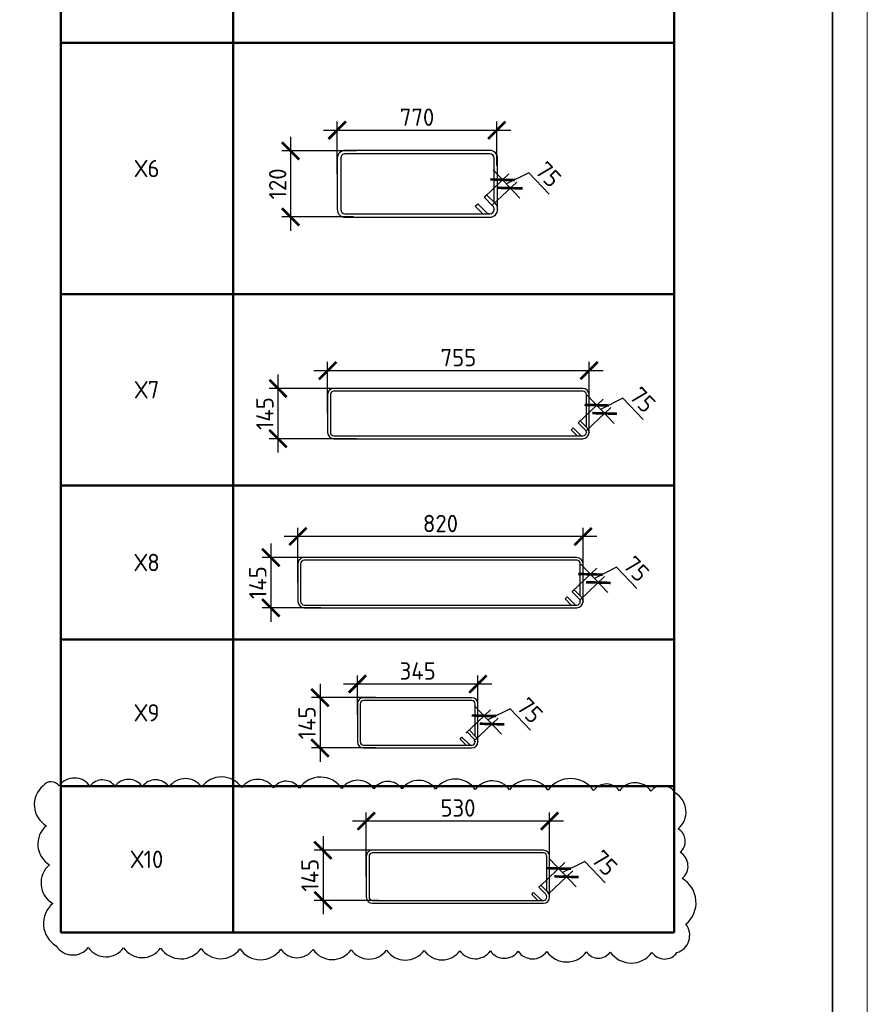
# Model space of a CAD drawing. Header units: millimetres. Extents: x 247266 to 730847, y -636031 to 10052.
# Tile 268 of 330: x 598886 to 611095, y -179910 to -165734. Entities that reach past the tile are written whole.
import ezdxf

# ---------------------------------------------------------------- set-up
doc = ezdxf.new("R2010")
doc.units = ezdxf.units.MM
doc.layers.add('Выноски', color=7, linetype='Continuous', lineweight=20)
doc.layers.add('ТОНКИЕ', color=7, linetype='Continuous', lineweight=9)
for name, color, linetype in [('Исправления', 1, 'Continuous'), ('РАЗМЕРЫ', 7, 'Continuous'), ('ТОЛСТЫЕ_ОСНОВНЫЕ', 7, 'Continuous')]:
    doc.layers.add(name, color=color, linetype=linetype)
doc.styles.add('GOST 2.304', font='CS_Gost2304.shx')
doc.styles.add('GOST-2.304_Type-B', font='GOST_Common.ttf')
doc.dimstyles.new('СПДС', dxfattribs={"dimscale": 100, "dimtxt": 2.5, "dimasz": 2.5, "dimexe": 1.25, "dimexo": 0, "dimtad": 1, "dimdec": 0, "dimtxsty": 'GOST-2.304_Type-B', "dimblk": 'ARCHTICK', "dimcen": 2.5, "dimdle": 2, "dimadec": 0, "dimazin": 2, "dimtfac": 0.75, "dimtdec": 0, "dimtmove": 1, "dimatfit": 3, "dimfxl": 1, "dimtolj": 1, "dimarcsym": 1})

# ---------------------------------------------------------------- blocks, each defined once
blk = doc.blocks.new('*U3683')
at = {"layer": 'ТОЛСТЫЕ_ОСНОВНЫЕ', "lineweight": 35}
blk.add_lwpolyline([(20, 5), (836, 5), (836, 589), (20, 589)], close=True, dxfattribs=at)
at = {"layer": 'ТОНКИЕ'}
blk.add_lwpolyline([(0, 0), (841, 0), (841, 594), (0, 594)], close=True, dxfattribs=at)
blk = doc.blocks.new('*T247')
at = {"layer": 'Выноски', "color": 0, "linetype": 'ByBlock', "lineweight": 50}
for p, q in [((0, 0), (8834, 0)), ((0, 0), (0, -27325)), ((2484, 0), (2484, -27325)), ((8834, 0), (8834, -27325)), ((0, -3110), (8834, -3110)), ((0, -7275), (8834, -7275)), ((0, -10895), (8834, -10895)), ((0, -14514), (8834, -14514)), ((0, -18133), (8834, -18133)), ((0, -20888), (8834, -20888)), ((0, -23106), (8834, -23106)), ((0, -25215), (8834, -25215)), ((0, -27325), (8834, -27325))]:
    blk.add_line(p, q, dxfattribs=at)
at = {"layer": 'Выноски', "color": 0, "char_height": 250, "width": 2183.67, "attachment_point": 5, "style": 'GOST-2.304_Type-B'}
for s, insert in [('Х2', (1242, -1555)), ('Х3', (1242, -5193)), ('Х4', (1242, -9085)), ('Х5', (1242, -12704)), ('Х6', (1242, -16324)), ('Х7', (1242, -19510)), ('Х8', (1242, -21997)), ('Х9', (1242, -24161)), ('Х10', (1242, -26270))]:
    blk.add_mtext(s, dxfattribs=dict(at, insert=insert))
blk = doc.blocks.new('*U139')
at = {"color": 0, "linetype": 'ByBlock', "lineweight": -2}
for p, q in [((432, 183.1), (12.5, 183.1)), ((432, 173.1), (12.5, 173.1)), ((32.8, 173.1), (54.9, 151.1)), ((-10, 160.6), (-10, 12.5)), ((-10, 159.6), (-10, 160.6)), ((22, 118.2), (-3.4, 143.7)), ((0, 159.6), (0, 160.6)), ((3.7, 150.8), (29.1, 125.3)), ((47.8, 144), (22.3, 169.4)), ((54.9, 151.1), (47.8, 144)), ((444.5, 12.5), (444.5, 160.6)), ((454.5, 12.5), (454.5, 160.6)), ((0, 140.3), (0, 12.5)), ((29.1, 125.3), (22, 118.2)), ((12.5, 0), (432, 0)), ((12.5, -10), (432, -10))]:
    blk.add_line(p, q, dxfattribs=at)
for centre, radius, start, end in [((12.5, 160.6), 22.5, 90, 180), ((12.5, 160.6), 12.5, 90, 180), ((13.5, 160.6), 12.5, 45, 90), ((432, 160.6), 22.5, 0, 90), ((432, 160.6), 12.5, 0, 90), ((12.5, 159.6), 22.5, 180, 225), ((12.5, 159.6), 12.5, 180, 225), ((12.5, 12.5), 22.5, 180, 270), ((12.5, 12.5), 12.5, 180, 270), ((432, 12.5), 12.5, 270, 0), ((432, 12.5), 22.5, 270, 0)]:
    blk.add_arc(centre, radius, start, end, dxfattribs=at)
at = {"style": 'GOST 2.304', "oblique": 15, "flags": 9}
for tag, p in [('ПОЗИЦИЯ', (-52.3, -58)), ('ДИАМЕТР', (-52.8, -63)), ('КЛАСС', (-53, -68.7)), ('ДЛИНА', (-52.5, -73.8)), ('МАССА', (-52.3, -78.3))]:
    blk.add_attdef(tag, p, '', height=2.5, dxfattribs=at)
blk = doc.blocks.new('_ArchTick')
at = {"color": 0, "linetype": 'ByBlock', "const_width": 0.15}
blk.add_lwpolyline([(-0.5, -0.5), (0.5, 0.5)], dxfattribs=at)
blk = doc.blocks.new('*D373')
at = {"layer": 'DEFPOINTS', "color": 0, "ltscale": 100}
for p in [(603736, -167623), (602789, -168574), (603693, -168574)]:
    blk.add_point(p, dxfattribs=at)
at = {"layer": 'РАЗМЕРЫ', "color": 0, "lineweight": -2}
for p, q in [((602789, -167423), (602789, -168774)), ((603736, -167623), (602664, -167623)), ((603693, -168574), (602664, -168574))]:
    blk.add_line(p, q, dxfattribs=at)
at = {"layer": 'РАЗМЕРЫ', "color": 0, "lineweight": -2, "ltscale": 100, "xscale": 250, "yscale": 250, "zscale": 250}
for p, rotation in [((602789, -167623), 90), ((602789, -168574), 270)]:
    blk.add_blockref('_ArchTick', p, dxfattribs=dict(at, rotation=rotation))
at = {"layer": 'РАЗМЕРЫ', "color": 0, "lineweight": 0, "ltscale": 100, "insert": (602602, -168098), "char_height": 250, "attachment_point": 5, "rotation": 90, "style": 'GOST-2.304_Type-B'}
blk.add_mtext('\\A1;120', dxfattribs=at)
blk = doc.blocks.new('*D374')
at = {"layer": 'DEFPOINTS', "color": 0, "ltscale": 100}
for p in [(605759, -167326), (605759, -167832), (603460, -167954)]:
    blk.add_point(p, dxfattribs=at)
at = {"layer": 'РАЗМЕРЫ', "color": 0, "lineweight": -2}
for p, q in [((603460, -167954), (603460, -167201)), ((605759, -167832), (605759, -167201)), ((603260, -167326), (605959, -167326))]:
    blk.add_line(p, q, dxfattribs=at)
at = {"layer": 'РАЗМЕРЫ', "color": 0, "lineweight": -2, "ltscale": 100, "xscale": 250, "yscale": 250, "zscale": 250, "rotation": 180}
blk.add_blockref('_ArchTick', (603460, -167326), dxfattribs=at)
at = {"layer": 'РАЗМЕРЫ', "color": 0, "lineweight": -2, "ltscale": 100, "xscale": 250, "yscale": 250, "zscale": 250}
blk.add_blockref('_ArchTick', (605759, -167326), dxfattribs=at)
at = {"layer": 'РАЗМЕРЫ', "color": 0, "lineweight": 0, "ltscale": 100, "insert": (604609, -167138), "char_height": 250, "attachment_point": 5, "style": 'GOST-2.304_Type-B'}
blk.add_mtext('\\A1;770', dxfattribs=at)
blk = doc.blocks.new('*U1492')
at = {"color": 0, "linetype": 'ByBlock', "lineweight": -2}
for p, q in [((-10, 149.3), (-10, 12.5)), ((-10, 148.3), (-10, 149.3)), ((0, 148.3), (0, 149.3)), ((403.7, 171.8), (12.5, 171.8)), ((403.7, 161.8), (12.5, 161.8)), ((47.8, 132.7), (22.3, 158.1)), ((32.8, 161.8), (54.9, 139.8)), ((416.2, 12.5), (416.2, 149.3)), ((426.2, 12.5), (426.2, 149.3)), ((22, 106.9), (-3.4, 132.4)), ((0, 129), (0, 12.5)), ((3.7, 139.5), (29.1, 114)), ((29.1, 114), (22, 106.9)), ((54.9, 139.8), (47.8, 132.7)), ((12.5, 0), (403.7, 0)), ((12.5, -10), (403.7, -10))]:
    blk.add_line(p, q, dxfattribs=at)
for centre, radius, start, end in [((12.5, 149.3), 22.5, 90, 180), ((12.5, 148.3), 22.5, 180, 225), ((12.5, 149.3), 12.5, 90, 180), ((12.5, 148.3), 12.5, 180, 225), ((13.5, 149.3), 12.5, 45, 90), ((403.7, 149.3), 22.5, 0, 90), ((403.7, 149.3), 12.5, 0, 90), ((12.5, 12.5), 22.5, 180, 270), ((12.5, 12.5), 12.5, 180, 270), ((403.7, 12.5), 12.5, 270, 0), ((403.7, 12.5), 22.5, 270, 0)]:
    blk.add_arc(centre, radius, start, end, dxfattribs=at)
at = {"style": 'GOST 2.304', "oblique": 15, "flags": 9}
for tag, p in [('ДИАМЕТР', (-52.8, -63)), ('КЛАСС', (-53, -68.7)), ('ПОЗИЦИЯ', (-52.3, -58)), ('ДЛИНА', (-52.5, -73.8)), ('МАССА', (-52.3, -78.3))]:
    blk.add_attdef(tag, p, '', height=2.5, dxfattribs=at)
blk = doc.blocks.new('*D1500')
at = {"layer": 'DEFPOINTS', "color": 0, "ltscale": 100}
for p in [(603751, -175299), (603751, -175744), (605487, -175669)]:
    blk.add_point(p, dxfattribs=at)
at = {"layer": 'РАЗМЕРЫ', "color": 0, "lineweight": -2}
for p, q in [((603751, -175744), (603751, -175174)), ((605487, -175669), (605487, -175174)), ((605687, -175299), (603551, -175299))]:
    blk.add_line(p, q, dxfattribs=at)
at = {"layer": 'РАЗМЕРЫ', "color": 0, "lineweight": -2, "ltscale": 100, "xscale": 250, "yscale": 250, "zscale": 250, "rotation": 180}
blk.add_blockref('_ArchTick', (603751, -175299), dxfattribs=at)
at = {"layer": 'РАЗМЕРЫ', "color": 0, "lineweight": -2, "ltscale": 100, "xscale": 250, "yscale": 250, "zscale": 250}
blk.add_blockref('_ArchTick', (605487, -175299), dxfattribs=at)
at = {"layer": 'РАЗМЕРЫ', "color": 0, "lineweight": 0, "ltscale": 100, "insert": (604619, -175111), "char_height": 250, "attachment_point": 5, "style": 'GOST-2.304_Type-B'}
blk.add_mtext('\\A1;345', dxfattribs=at)
blk = doc.blocks.new('*D1499')
at = {"layer": 'DEFPOINTS', "color": 0, "ltscale": 100}
for p in [(604012, -175495), (603212, -176219), (604012, -176219)]:
    blk.add_point(p, dxfattribs=at)
at = {"layer": 'РАЗМЕРЫ', "color": 0, "lineweight": -2}
for p, q in [((603212, -175295), (603212, -176419)), ((604012, -175495), (603087, -175495)), ((604012, -176219), (603087, -176219))]:
    blk.add_line(p, q, dxfattribs=at)
at = {"layer": 'РАЗМЕРЫ', "color": 0, "lineweight": -2, "ltscale": 100, "xscale": 250, "yscale": 250, "zscale": 250}
for p, rotation in [((603212, -175495), 90), ((603212, -176219), 270)]:
    blk.add_blockref('_ArchTick', p, dxfattribs=dict(at, rotation=rotation))
at = {"layer": 'РАЗМЕРЫ', "color": 0, "lineweight": 0, "ltscale": 100, "insert": (603024, -175857), "char_height": 250, "attachment_point": 5, "rotation": 90, "style": 'GOST-2.304_Type-B'}
blk.add_mtext('\\A1;145', dxfattribs=at)
blk = doc.blocks.new('*U1490')
at = {"color": 0, "linetype": 'ByBlock', "lineweight": -2}
for p, q in [((-10, 149.3), (-10, 12.5)), ((-10, 148.3), (-10, 149.3)), ((0, 148.3), (0, 149.3)), ((999.5, 171.8), (12.5, 171.8)), ((999.5, 161.8), (12.5, 161.8)), ((47.8, 132.7), (22.3, 158.1)), ((32.8, 161.8), (54.9, 139.8)), ((1012, 12.5), (1012, 149.3)), ((1022, 12.5), (1022, 149.3)), ((22, 106.9), (-3.4, 132.4)), ((0, 129), (0, 12.5)), ((3.7, 139.5), (29.1, 114)), ((29.1, 114), (22, 106.9)), ((54.9, 139.8), (47.8, 132.7)), ((12.5, 0), (999.5, 0)), ((12.5, -10), (999.5, -10))]:
    blk.add_line(p, q, dxfattribs=at)
for centre, radius, start, end in [((12.5, 149.3), 22.5, 90, 180), ((12.5, 148.3), 22.5, 180, 225), ((12.5, 149.3), 12.5, 90, 180), ((12.5, 148.3), 12.5, 180, 225), ((13.5, 149.3), 12.5, 45, 90), ((999.5, 149.3), 22.5, 0, 90), ((999.5, 149.3), 12.5, 0, 90), ((12.5, 12.5), 22.5, 180, 270), ((12.5, 12.5), 12.5, 180, 270), ((999.5, 12.5), 12.5, 270, 0), ((999.5, 12.5), 22.5, 270, 0)]:
    blk.add_arc(centre, radius, start, end, dxfattribs=at)
at = {"style": 'GOST 2.304', "oblique": 15, "flags": 9}
for tag, p in [('ДИАМЕТР', (-52.8, -63)), ('КЛАСС', (-53, -68.7)), ('ПОЗИЦИЯ', (-52.3, -58)), ('ДЛИНА', (-52.5, -73.8)), ('МАССА', (-52.3, -78.3))]:
    blk.add_attdef(tag, p, '', height=2.5, dxfattribs=at)
blk = doc.blocks.new('*D1501')
at = {"layer": 'DEFPOINTS', "color": 0, "ltscale": 100}
for p in [(602894, -173175), (602894, -173839), (607001, -173839)]:
    blk.add_point(p, dxfattribs=at)
at = {"layer": 'РАЗМЕРЫ', "color": 0, "lineweight": -2}
for p, q in [((602894, -173839), (602894, -173050)), ((607001, -173839), (607001, -173050)), ((607201, -173175), (602694, -173175))]:
    blk.add_line(p, q, dxfattribs=at)
at = {"layer": 'РАЗМЕРЫ', "color": 0, "lineweight": -2, "ltscale": 100, "xscale": 250, "yscale": 250, "zscale": 250, "rotation": 180}
blk.add_blockref('_ArchTick', (602894, -173175), dxfattribs=at)
at = {"layer": 'РАЗМЕРЫ', "color": 0, "lineweight": -2, "ltscale": 100, "xscale": 250, "yscale": 250, "zscale": 250}
blk.add_blockref('_ArchTick', (607001, -173175), dxfattribs=at)
at = {"layer": 'РАЗМЕРЫ', "color": 0, "lineweight": 0, "ltscale": 100, "insert": (604947, -172988), "char_height": 250, "attachment_point": 5, "style": 'GOST-2.304_Type-B'}
blk.add_mtext('\\A1;820', dxfattribs=at)
blk = doc.blocks.new('*D1502')
at = {"layer": 'DEFPOINTS', "color": 0, "ltscale": 100}
for p in [(603223, -173477), (602504, -174201), (603223, -174201)]:
    blk.add_point(p, dxfattribs=at)
at = {"layer": 'РАЗМЕРЫ', "color": 0, "lineweight": -2}
for p, q in [((602504, -173277), (602504, -174401)), ((603223, -173477), (602379, -173477)), ((603223, -174201), (602379, -174201))]:
    blk.add_line(p, q, dxfattribs=at)
at = {"layer": 'РАЗМЕРЫ', "color": 0, "lineweight": -2, "ltscale": 100, "xscale": 250, "yscale": 250, "zscale": 250}
for p, rotation in [((602504, -173477), 90), ((602504, -174201), 270)]:
    blk.add_blockref('_ArchTick', p, dxfattribs=dict(at, rotation=rotation))
at = {"layer": 'РАЗМЕРЫ', "color": 0, "lineweight": 0, "ltscale": 100, "insert": (602316, -173839), "char_height": 250, "attachment_point": 5, "rotation": 90, "style": 'GOST-2.304_Type-B'}
blk.add_mtext('\\A1;145', dxfattribs=at)
blk = doc.blocks.new('*U1491')
at = {"color": 0, "linetype": 'ByBlock', "lineweight": -2}
for p, q in [((-10, 149.3), (-10, 12.5)), ((-10, 148.3), (-10, 149.3)), ((0, 148.3), (0, 149.3)), ((913.8, 171.8), (12.5, 171.8)), ((913.8, 161.8), (12.5, 161.8)), ((47.8, 132.7), (22.3, 158.1)), ((32.8, 161.8), (54.9, 139.8)), ((926.3, 12.5), (926.3, 149.3)), ((936.3, 12.5), (936.3, 149.3)), ((22, 106.9), (-3.4, 132.4)), ((0, 129), (0, 12.5)), ((3.7, 139.5), (29.1, 114)), ((29.1, 114), (22, 106.9)), ((54.9, 139.8), (47.8, 132.7)), ((12.5, 0), (913.8, 0)), ((12.5, -10), (913.8, -10))]:
    blk.add_line(p, q, dxfattribs=at)
for centre, radius, start, end in [((12.5, 149.3), 22.5, 90, 180), ((12.5, 148.3), 22.5, 180, 225), ((12.5, 149.3), 12.5, 90, 180), ((12.5, 148.3), 12.5, 180, 225), ((13.5, 149.3), 12.5, 45, 90), ((913.8, 149.3), 22.5, 0, 90), ((913.8, 149.3), 12.5, 0, 90), ((12.5, 12.5), 22.5, 180, 270), ((12.5, 12.5), 12.5, 180, 270), ((913.8, 12.5), 12.5, 270, 0), ((913.8, 12.5), 22.5, 270, 0)]:
    blk.add_arc(centre, radius, start, end, dxfattribs=at)
at = {"style": 'GOST 2.304', "oblique": 15, "flags": 9}
for tag, p in [('ДИАМЕТР', (-52.8, -63)), ('КЛАСС', (-53, -68.7)), ('ПОЗИЦИЯ', (-52.3, -58)), ('ДЛИНА', (-52.5, -73.8)), ('МАССА', (-52.3, -78.3))]:
    blk.add_attdef(tag, p, '', height=2.5, dxfattribs=at)
blk = doc.blocks.new('*D1503')
at = {"layer": 'DEFPOINTS', "color": 0, "ltscale": 100}
for p in [(607088, -170787), (607088, -171339), (603322, -171405)]:
    blk.add_point(p, dxfattribs=at)
at = {"layer": 'РАЗМЕРЫ', "color": 0, "lineweight": -2}
for p, q in [((603322, -171405), (603322, -170662)), ((607088, -171339), (607088, -170662)), ((603122, -170787), (607288, -170787))]:
    blk.add_line(p, q, dxfattribs=at)
at = {"layer": 'РАЗМЕРЫ', "color": 0, "lineweight": -2, "ltscale": 100, "xscale": 250, "yscale": 250, "zscale": 250, "rotation": 180}
blk.add_blockref('_ArchTick', (603322, -170787), dxfattribs=at)
at = {"layer": 'РАЗМЕРЫ', "color": 0, "lineweight": -2, "ltscale": 100, "xscale": 250, "yscale": 250, "zscale": 250}
blk.add_blockref('_ArchTick', (607088, -170787), dxfattribs=at)
at = {"layer": 'РАЗМЕРЫ', "color": 0, "lineweight": 0, "ltscale": 100, "insert": (605205, -170599), "char_height": 250, "attachment_point": 5, "style": 'GOST-2.304_Type-B'}
blk.add_mtext('\\A1;755', dxfattribs=at)
blk = doc.blocks.new('*D1504')
at = {"layer": 'DEFPOINTS', "color": 0, "ltscale": 100}
for p in [(603690, -171043), (602606, -171767), (603737, -171767)]:
    blk.add_point(p, dxfattribs=at)
at = {"layer": 'РАЗМЕРЫ', "color": 0, "lineweight": -2}
for p, q in [((602606, -170843), (602606, -171967)), ((603690, -171043), (602481, -171043)), ((603737, -171767), (602481, -171767))]:
    blk.add_line(p, q, dxfattribs=at)
at = {"layer": 'РАЗМЕРЫ', "color": 0, "lineweight": -2, "ltscale": 100, "xscale": 250, "yscale": 250, "zscale": 250}
for p, rotation in [((602606, -171043), 90), ((602606, -171767), 270)]:
    blk.add_blockref('_ArchTick', p, dxfattribs=dict(at, rotation=rotation))
at = {"layer": 'РАЗМЕРЫ', "color": 0, "lineweight": 0, "ltscale": 100, "insert": (602418, -171405), "char_height": 250, "attachment_point": 5, "rotation": 90, "style": 'GOST-2.304_Type-B'}
blk.add_mtext('\\A1;145', dxfattribs=at)
blk = doc.blocks.new('*D1510')
at = {"layer": 'DEFPOINTS', "color": 0, "ltscale": 100}
for p in [(605688, -175875), (605314, -176004), (605427, -176123)]:
    blk.add_point(p, dxfattribs=at)
at = {"layer": 'РАЗМЕРЫ', "color": 0, "lineweight": -2}
for p, q in [((605437, -175611), (605826, -176020)), ((605314, -176004), (605666, -175670)), ((605952, -175654), (605631, -175816)), ((606244, -175962), (605952, -175654)), ((605427, -176123), (605779, -175789))]:
    blk.add_line(p, q, dxfattribs=at)
at = {"layer": 'РАЗМЕРЫ', "color": 0, "lineweight": -2, "ltscale": 100, "xscale": 250, "yscale": 250, "zscale": 250}
for p, rotation in [((605575, -175756), 133.4647752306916), ((605688, -175875), 313.4647752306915)]:
    blk.add_blockref('_ArchTick', p, dxfattribs=dict(at, rotation=rotation))
at = {"layer": 'РАЗМЕРЫ', "color": 0, "ltscale": 100, "insert": (606235, -175679), "char_height": 250, "attachment_point": 5, "rotation": 313.4648, "style": 'GOST-2.304_Type-B'}
blk.add_mtext('\\A1;75', dxfattribs=at)
blk = doc.blocks.new('*D1511')
at = {"layer": 'DEFPOINTS', "color": 0, "ltscale": 100}
for p in [(607220, -173838), (606846, -173967), (606959, -174086)]:
    blk.add_point(p, dxfattribs=at)
at = {"layer": 'РАЗМЕРЫ', "color": 0, "lineweight": -2}
for p, q in [((606846, -173967), (607198, -173633)), ((606970, -173574), (607358, -173983)), ((607484, -173617), (607164, -173778)), ((607776, -173925), (607484, -173617)), ((606959, -174086), (607311, -173752))]:
    blk.add_line(p, q, dxfattribs=at)
at = {"layer": 'РАЗМЕРЫ', "color": 0, "lineweight": -2, "ltscale": 100, "xscale": 250, "yscale": 250, "zscale": 250}
for p, rotation in [((607107, -173719), 133.4647752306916), ((607220, -173838), 313.4647752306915)]:
    blk.add_blockref('_ArchTick', p, dxfattribs=dict(at, rotation=rotation))
at = {"layer": 'РАЗМЕРЫ', "color": 0, "ltscale": 100, "insert": (607767, -173641), "char_height": 250, "attachment_point": 5, "rotation": 313.4648, "style": 'GOST-2.304_Type-B'}
blk.add_mtext('\\A1;75', dxfattribs=at)
blk = doc.blocks.new('*D1512')
at = {"layer": 'DEFPOINTS', "color": 0, "ltscale": 100}
for p in [(607311, -171403), (606937, -171532), (607050, -171651)]:
    blk.add_point(p, dxfattribs=at)
at = {"layer": 'РАЗМЕРЫ', "color": 0, "lineweight": -2}
for p, q in [((606937, -171532), (607289, -171198)), ((607060, -171139), (607449, -171548)), ((607575, -171182), (607254, -171344)), ((607867, -171490), (607575, -171182)), ((607050, -171651), (607402, -171317))]:
    blk.add_line(p, q, dxfattribs=at)
at = {"layer": 'РАЗМЕРЫ', "color": 0, "lineweight": -2, "ltscale": 100, "xscale": 250, "yscale": 250, "zscale": 250}
for p, rotation in [((607198, -171284), 133.4647752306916), ((607311, -171403), 313.4647752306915)]:
    blk.add_blockref('_ArchTick', p, dxfattribs=dict(at, rotation=rotation))
at = {"layer": 'РАЗМЕРЫ', "color": 0, "ltscale": 100, "insert": (607858, -171207), "char_height": 250, "attachment_point": 5, "rotation": 313.4648, "style": 'GOST-2.304_Type-B'}
blk.add_mtext('\\A1;75', dxfattribs=at)
blk = doc.blocks.new('*D1513')
at = {"layer": 'DEFPOINTS', "color": 0, "ltscale": 100}
for p in [(605954, -168159), (605580, -168287), (605693, -168406)]:
    blk.add_point(p, dxfattribs=at)
at = {"layer": 'РАЗМЕРЫ', "color": 0, "lineweight": -2}
for p, q in [((605580, -168287), (605932, -167953)), ((605704, -167894), (606092, -168304)), ((606219, -167937), (605898, -168099)), ((606510, -168245), (606219, -167937)), ((605693, -168406), (606045, -168073))]:
    blk.add_line(p, q, dxfattribs=at)
at = {"layer": 'РАЗМЕРЫ', "color": 0, "lineweight": -2, "ltscale": 100, "xscale": 250, "yscale": 250, "zscale": 250}
for p, rotation in [((605841, -168039), 133.4647752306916), ((605954, -168159), 313.4647752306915)]:
    blk.add_blockref('_ArchTick', p, dxfattribs=dict(at, rotation=rotation))
at = {"layer": 'РАЗМЕРЫ', "color": 0, "ltscale": 100, "insert": (606501, -167962), "char_height": 250, "attachment_point": 5, "rotation": 313.4648, "style": 'GOST-2.304_Type-B'}
blk.add_mtext('\\A1;75', dxfattribs=at)
blk = doc.blocks.new('*U3184')
at = {"color": 0, "linetype": 'ByBlock', "lineweight": -2}
for p, q in [((631, 181.8), (12.5, 181.8)), ((-10, 159.3), (-10, 12.5)), ((-10, 158.3), (-10, 159.3)), ((0, 158.3), (0, 159.3)), ((3.7, 149.5), (29.1, 124)), ((631, 171.8), (12.5, 171.8)), ((47.8, 142.7), (22.3, 168.1)), ((32.8, 171.8), (54.9, 149.8)), ((54.9, 149.8), (47.8, 142.7)), ((643.5, 12.5), (643.5, 159.3)), ((653.5, 12.5), (653.5, 159.3)), ((22, 116.9), (-3.4, 142.4)), ((0, 139), (0, 12.5)), ((29.1, 124), (22, 116.9)), ((12.5, 0), (631, 0)), ((12.5, -10), (631, -10))]:
    blk.add_line(p, q, dxfattribs=at)
for centre, radius, start, end in [((12.5, 159.3), 22.5, 90, 180), ((631, 159.3), 22.5, 0, 90), ((12.5, 158.3), 22.5, 180, 225), ((12.5, 159.3), 12.5, 90, 180), ((12.5, 158.3), 12.5, 180, 225), ((13.5, 159.3), 12.5, 45, 90), ((631, 159.3), 12.5, 0, 90), ((12.5, 12.5), 22.5, 180, 270), ((12.5, 12.5), 12.5, 180, 270), ((631, 12.5), 12.5, 270, 0), ((631, 12.5), 22.5, 270, 0)]:
    blk.add_arc(centre, radius, start, end, dxfattribs=at)
at = {"style": 'GOST 2.304', "oblique": 15, "flags": 9}
for tag, p in [('ДИАМЕТР', (-52.8, -63)), ('КЛАСС', (-53, -68.7)), ('ПОЗИЦИЯ', (-52.3, -58)), ('ДЛИНА', (-52.5, -73.8)), ('МАССА', (-52.3, -78.3))]:
    blk.add_attdef(tag, p, '', height=2.5, dxfattribs=at)
blk = doc.blocks.new('*D3185')
at = {"layer": 'DEFPOINTS', "color": 0, "ltscale": 100}
for p in [(603878, -177271), (606519, -177865), (603878, -178072)]:
    blk.add_point(p, dxfattribs=at)
at = {"layer": 'РАЗМЕРЫ', "color": 0, "lineweight": -2}
for p, q in [((603878, -178072), (603878, -177146)), ((606519, -177865), (606519, -177146)), ((606719, -177271), (603678, -177271))]:
    blk.add_line(p, q, dxfattribs=at)
at = {"layer": 'РАЗМЕРЫ', "color": 0, "lineweight": -2, "ltscale": 100, "xscale": 250, "yscale": 250, "zscale": 250, "rotation": 180}
blk.add_blockref('_ArchTick', (603878, -177271), dxfattribs=at)
at = {"layer": 'РАЗМЕРЫ', "color": 0, "lineweight": -2, "ltscale": 100, "xscale": 250, "yscale": 250, "zscale": 250}
blk.add_blockref('_ArchTick', (606519, -177271), dxfattribs=at)
at = {"layer": 'РАЗМЕРЫ', "color": 0, "lineweight": 0, "ltscale": 100, "insert": (605199, -177083), "char_height": 250, "attachment_point": 5, "style": 'GOST-2.304_Type-B'}
blk.add_mtext('\\A1;530', dxfattribs=at)
blk = doc.blocks.new('*D3186')
at = {"layer": 'DEFPOINTS', "color": 0, "ltscale": 100}
for p in [(604055, -177691), (603255, -178414), (604055, -178414)]:
    blk.add_point(p, dxfattribs=at)
at = {"layer": 'РАЗМЕРЫ', "color": 0, "lineweight": -2}
for p, q in [((603255, -177491), (603255, -178614)), ((604055, -177691), (603130, -177691)), ((604055, -178414), (603130, -178414))]:
    blk.add_line(p, q, dxfattribs=at)
at = {"layer": 'РАЗМЕРЫ', "color": 0, "lineweight": -2, "ltscale": 100, "xscale": 250, "yscale": 250, "zscale": 250}
for p, rotation in [((603255, -177691), 90), ((603255, -178414), 270)]:
    blk.add_blockref('_ArchTick', p, dxfattribs=dict(at, rotation=rotation))
at = {"layer": 'РАЗМЕРЫ', "color": 0, "lineweight": 0, "ltscale": 100, "insert": (603068, -178052), "char_height": 250, "attachment_point": 5, "rotation": 90, "style": 'GOST-2.304_Type-B'}
blk.add_mtext('\\A1;145', dxfattribs=at)
blk = doc.blocks.new('*D3187')
at = {"layer": 'DEFPOINTS', "color": 0, "ltscale": 100}
for p in [(606762, -178073), (606388, -178202), (606501, -178321)]:
    blk.add_point(p, dxfattribs=at)
at = {"layer": 'РАЗМЕРЫ', "color": 0, "lineweight": -2}
for p, q in [((606388, -178202), (606740, -177868)), ((606512, -177809), (606900, -178218)), ((607027, -177852), (606706, -178014)), ((607318, -178160), (607027, -177852)), ((606501, -178321), (606853, -177987))]:
    blk.add_line(p, q, dxfattribs=at)
at = {"layer": 'РАЗМЕРЫ', "color": 0, "lineweight": -2, "ltscale": 100, "xscale": 250, "yscale": 250, "zscale": 250}
for p, rotation in [((606649, -177954), 133.4647752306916), ((606762, -178073), 313.4647752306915)]:
    blk.add_blockref('_ArchTick', p, dxfattribs=dict(at, rotation=rotation))
at = {"layer": 'РАЗМЕРЫ', "color": 0, "ltscale": 100, "insert": (607309, -177876), "char_height": 250, "attachment_point": 5, "rotation": 313.4648, "style": 'GOST-2.304_Type-B'}
blk.add_mtext('\\A1;75', dxfattribs=at)

msp = doc.modelspace()

# ---------------------------------------------------------------- linework, layer by layer
at = {"layer": 'Исправления'}
msp.add_lwpolyline([(599223.81, -176764.11, 0.52056705), (599270.93, -177339.96, 0.52056705), (599316.82, -177900.71, 0.52056705), (599362.42, -178457.93, 0.52056705), (599412.26, -179066.94, 0.52056705), (599874.33, -179091.8, 0.52056705), (600382.4, -179096.21, 0.52056705), (600916.04, -179100.84, 0.52056705), (601499.17, -179105.9, 0.52056705), (602056.99, -179110.74, 0.52056705), (602649.33, -179115.88, 0.52056705), (603111.72, -179119.89, 0.52056705), (603661.5, -179124.66, 0.52056705), (604168.19, -179129.05, 0.52056705), (604711.82, -179133.77, 0.52056705), (605226.77, -179138.24, 0.52056705), (605665.76, -179142.05, 0.52056705), (606065.32, -179145.51, 0.52056705), (606478.71, -179149.1, 0.52056705), (607049.78, -179154.05, 0.52056705), (607392.62, -179157.03, 0.52056705), (607992.19, -179162.23, 0.52056705), (608352.66, -179165.36, 0.52056705), (608482.28, -178755.25, 0.52056705), (608428.53, -178098.47, 0.52056705), (608397.62, -177720.74, 0.52056705), (608369.91, -177382.17, 0.52056705), (608327.7, -176866.34, 0.52056705), (607978.81, -176840.07, 0.52056705), (607524.54, -176836.13, 0.52056705), (607152.82, -176832.9, 0.52056705), (606496.59, -176827.21, 0.52056705), (605938.78, -176822.37, 0.52056705), (605448.24, -176818.11, 0.52056705), (604876.8, -176813.16, 0.52056705), (604393.08, -176808.96, 0.52056705), (603987.66, -176805.44, 0.52056705), (603526.89, -176801.44, 0.52056705), (602915.05, -176796.14, 0.52056705), (602543.24, -176792.91, 0.52056705), (602084.54, -176788.93, 0.52056705), (601505.88, -176783.91, 0.52056705), (601038.62, -176779.86, 0.52056705), (600653.95, -176776.52, 0.52056705), (600256.93, -176773.07, 0.52056705), (599899.85, -176769.98, 0.52056705), (599453.62, -176766.11, 0.52056705)], format="xyb", close=True, dxfattribs=at)

# ---------------------------------------------------------------- block references
at = {"xscale": 100, "yscale": 100, "zscale": 100}
msp.add_blockref('*U3683', (526994.57, -209161.15, 3100), dxfattribs=at)
msp.add_blockref('*T247', (599479.05, -151552.14))
at = {"lineweight": 30, "rotation": 180}
for name, p, xscale, yscale, zscale in [('*U139', (605720.77, -167666.69, 1800), 4.97475, 4.97475, 4.97475), ('*U1491', (607047.75, -171082.98, 685.63), 3.9798, 3.9798, 3.9798), ('*U1490', (606960.77, -173517.13), 3.9798, 3.9798, 3.9798), ('*U1492', (605447.08, -175534.93), 3.9798, 3.9798, 3.9798), ('*U3184', (606479.03, -177730.53), 3.9798, 3.9798, 3.9798)]:
    msp.add_blockref(name, p, dxfattribs=dict(at, xscale=xscale, yscale=yscale, zscale=zscale))

# ---------------------------------------------------------------- dimensions: what is measured, and where the dimension line sits
at = {"layer": 'РАЗМЕРЫ', "lineweight": 0}
dim = msp.add_linear_dim(base=(605758.99, -167326.35), p1=(603459.81, -167954.49, 1800), p2=(605758.99, -167831.55, 1800), text='770', dimstyle='СПДС', override={"dimlfac": 0.2, "dimtofl": 0}, dxfattribs=at)
dim.commit()
dim.dimension.update_dxf_attribs({"geometry": '*D374', "text_midpoint": (604609.4, -167138.47)})
dim = msp.add_linear_dim(base=(602789.28, -168573.72, 1800), p1=(603736.27, -167622.93, 1800), p2=(603692.96, -168573.72, 1800), angle=90, text='120', dimstyle='СПДС', override={"dimlfac": 0.2, "dimtofl": 0}, dxfattribs=at)
dim.commit()
dim.dimension.update_dxf_attribs({"geometry": '*D373', "text_midpoint": (602601.66, -168098.33, 1800)})
at = {"layer": 'РАЗМЕРЫ'}
for p1, p2, picture, middle in [((605579.88, -168287.15), (605692.79, -168406.28), '*D1513', (606397.87, -167853.28)), ((606936.63, -171531.93), (607049.54, -171651.06), '*D1512', (607754.62, -171098.06)), ((606845.8, -173966.59), (606958.72, -174085.72), '*D1511', (607663.79, -173532.73)), ((605313.61, -176003.85), (605426.53, -176122.98), '*D1510', (606131.61, -175569.99)), ((606387.96, -178201.73), (606500.87, -178320.87), '*D3187', (607205.95, -177767.87))]:
    dim = msp.add_aligned_dim(p1=p1, p2=p2, distance=360.15, text='75', dimstyle='СПДС', override={"dimlfac": 0.2, "dimrnd": 5}, dxfattribs=at)
    dim.commit()
    dim.dimension.update_dxf_attribs({"geometry": picture, "text_midpoint": middle})
at = {"layer": 'РАЗМЕРЫ', "lineweight": 0}
for base, p1, p2, picture, middle in [((607087.54, -170786.52), (603321.56, -171404.94, 685.63), (607087.54, -171338.68, 685.63), '*D1503', (605204.55, -170598.64)), ((602893.56, -173175.13, 291.79), (607000.57, -173839.09), (602893.56, -173839.09), '*D1501', (604947.06, -172987.51, 291.79)), ((603751.05, -175299.1), (605486.88, -175668.93), (603751.05, -175744.14), '*D1500', (604618.96, -175111.48)), ((603878.39, -177270.7), (606518.83, -177864.53), (603878.39, -178072.39), '*D3185', (605198.61, -177083.08))]:
    dim = msp.add_linear_dim(base=base, p1=p1, p2=p2, dimstyle='СПДС', override={"dimlfac": 0.2, "dimrnd": 5}, dxfattribs=at)
    dim.commit()
    dim.dimension.update_dxf_attribs({"geometry": picture, "text_midpoint": middle})
for base, p1, p2, picture, middle in [((602605.73, -171766.71), (603690.05, -171043.18, 685.63), (603737.36, -171766.71, 685.63), '*D1504', (602418.1, -171404.94)), ((602503.68, -174200.85, 291.79), (603223.41, -173477.33), (603223.41, -174200.85), '*D1502', (602316.05, -173839.09, 291.79)), ((603211.84, -176218.66), (604011.8, -175495.13), (604011.8, -176218.66), '*D1499', (603024.22, -175856.89)), ((603255.41, -178414.26), (604055.37, -177690.73), (604055.37, -178414.26), '*D3186', (603067.79, -178052.49))]:
    dim = msp.add_linear_dim(base=base, p1=p1, p2=p2, angle=90, dimstyle='СПДС', override={"dimlfac": 0.2}, dxfattribs=at)
    dim.commit()
    dim.dimension.update_dxf_attribs({"geometry": picture, "text_midpoint": middle})

doc.saveas('drawing.dxf')
